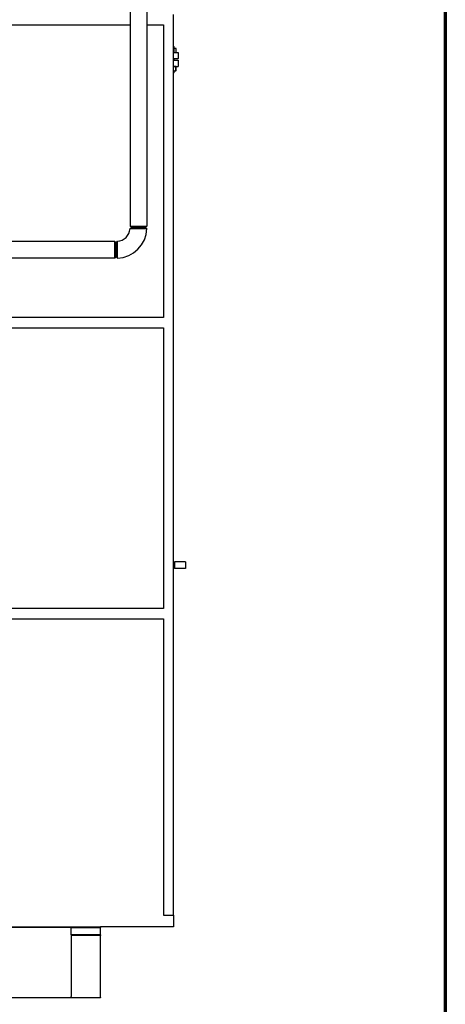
# Model space of a CAD drawing. Header units: inches. Extents: x 18 to 846, y -67 to 561.
# Tile 561 of 656: x 773 to 846, y 88 to 256. Entities that reach past the tile are written whole.
import ezdxf

# ---------------------------------------------------------------- set-up
doc = ezdxf.new("R2010")
doc.units = ezdxf.units.IN
doc.header["$LTSCALE"] = 24
doc.header["$MEASUREMENT"] = 0
doc.layers.add('Border (ANSI)', color=7, linetype='Continuous', lineweight=70)
doc.layers.add('Visible (ANSI)', color=7, linetype='Continuous', lineweight=30)

# ---------------------------------------------------------------- blocks, each defined once
blk = doc.blocks.new('Borders SUPERIOR BORDER')
at = {"layer": 'Border (ANSI)'}
blk.add_line((35.25, 23.375), (35.25, 0.625), dxfattribs=at)

msp = doc.modelspace()

# ---------------------------------------------------------------- linework, layer by layer
at = {"layer": 'Visible (ANSI)'}
for p, q in [((792.1433, 279.64899), (792.1433, 220.74924)), ((795.0183, 279.64899), (795.0183, 220.74924)), ((799.5808, 103.05236), (799.5808, 256.91786)), ((765.8308, 255.16786), (792.1433, 255.16786)), ((795.0183, 255.16786), (797.8308, 255.16786)), ((797.8308, 255.16786), (797.8308, 205.16786)), ((799.5808, 251.48286), (799.63061, 251.48286)), ((799.69311, 251.42036), (799.5808, 251.42036)), ((799.85848, 251.14686), (799.5808, 251.14686)), ((799.63061, 251.48286), (799.69311, 251.42036)), ((799.67717, 250.45795), (799.67717, 251.10178)), ((799.69311, 251.14686), (799.69311, 251.42036)), ((799.94311, 251.14686), (799.85848, 251.14686)), ((799.94311, 251.14686), (800.03861, 251.10233)), ((800.03979, 250.45795), (800.03979, 251.10178)), ((799.5808, 250.41286), (800.35382, 250.41286)), ((800.38507, 250.38161), (799.5808, 250.38161)), ((799.5808, 249.38411), (800.38507, 249.38411)), ((800.35382, 249.35286), (799.5808, 249.35286)), ((799.5808, 249.10786), (800.38507, 249.10786)), ((799.69311, 249.10786), (799.69311, 249.35286)), ((799.94311, 250.41286), (800.03861, 250.4574)), ((800.35382, 250.41286), (800.38507, 250.38161)), ((800.35382, 249.35286), (800.38507, 249.38411)), ((800.38507, 250.38161), (800.38507, 249.38411)), ((800.38507, 249.10786), (800.38507, 248.04786)), ((799.5808, 248.04786), (800.38507, 248.04786)), ((799.94311, 248.04786), (799.96515, 248.03758)), ((799.94311, 247.35895), (799.94311, 248.00278)), ((799.94311, 247.31386), (799.96515, 247.32415)), ((800.0152, 247.35895), (800.0152, 248.00278)), ((799.5808, 247.31386), (799.63061, 247.31386)), ((799.5808, 247.04536), (799.69311, 247.04536)), ((799.63061, 246.98286), (799.5808, 246.98286)), ((799.63061, 247.31386), (799.94311, 247.31386)), ((799.63061, 246.98286), (799.69311, 247.04536)), ((799.69311, 247.04536), (799.69311, 247.31386)), ((792.13642, 220.33804), (792.3283, 220.48036)), ((792.1433, 220.74924), (795.0183, 220.74924)), ((792.3308, 220.60536), (792.1433, 220.74924)), ((794.8332, 220.48036), (792.3283, 220.48036)), ((794.8308, 220.60536), (792.3308, 220.60536)), ((794.8308, 220.60536), (795.0183, 220.74924)), ((794.8333, 220.48036), (795.01885, 220.33799)), ((789.56193, 218.16786), (769.73468, 218.16786)), ((789.56193, 215.29286), (789.56193, 218.16786)), ((789.7058, 217.98036), (789.56193, 218.16786)), ((789.7058, 217.98036), (789.7058, 215.48036)), ((789.8308, 217.98286), (789.97313, 218.17475)), ((789.8308, 217.98286), (789.8308, 215.47797)), ((789.7058, 215.48036), (789.56193, 215.29286)), ((789.97318, 215.29232), (789.8308, 215.47786)), ((789.56193, 215.29286), (769.73468, 215.29286)), ((797.8308, 205.16786), (768.0008, 205.16786)), ((768.0008, 203.41786), (797.8308, 203.41786)), ((797.8308, 203.41786), (797.8308, 155.41786)), ((799.5808, 163.2384), (799.69907, 163.2384)), ((799.69907, 162.3984), (799.69907, 163.2384)), ((799.76157, 163.23676), (799.69907, 163.2384)), ((799.76157, 163.3784), (799.76157, 162.2584)), ((801.64157, 163.3784), (799.76157, 163.3784)), ((801.64157, 163.3784), (801.64157, 162.2584)), ((799.5808, 162.3984), (799.69907, 162.3984)), ((799.76157, 162.40003), (799.69907, 162.3984)), ((801.64157, 162.2584), (799.76157, 162.2584)), ((797.8308, 155.41786), (768.9208, 155.41786)), ((768.9208, 153.66786), (797.8308, 153.66786)), ((797.8308, 153.66786), (797.8308, 103.05236)), ((797.8308, 103.05236), (799.5808, 103.05236)), ((799.5808, 103.05236), (799.5808, 101.05236)), ((768.9208, 101.05236), (787.0808, 101.05236)), ((787.0808, 101.05236), (787.0808, 100.91786)), ((799.5808, 101.05236), (787.0808, 101.05236)), ((782.0808, 100.91786), (768.9208, 100.91786)), ((782.0808, 100.91786), (768.9208, 100.91786)), ((782.0808, 100.91786), (787.0808, 100.91786)), ((782.0808, 99.66786), (782.0808, 100.91786)), ((782.0808, 99.66786), (782.0808, 99.53005)), ((787.0808, 99.66786), (782.0808, 99.66786)), ((782.0808, 99.53005), (782.0808, 89.12946)), ((787.0808, 99.53005), (782.0808, 99.53005)), ((787.0808, 99.66786), (787.0808, 100.91786)), ((787.0808, 99.66786), (787.0808, 99.53005)), ((787.0808, 88.95616), (787.0808, 99.53005)), ((782.0808, 88.91786), (771.4208, 88.91786)), ((782.0808, 88.91786), (782.0808, 89.10528)), ((782.0808, 88.95616), (787.0808, 88.95616)), ((787.0808, 88.91786), (782.0808, 88.91786)), ((787.0808, 88.95616), (787.0808, 88.91786))]:
    msp.add_line(p, q, dxfattribs=at)
for centre, radius, start, end in [((789.8308, 220.48036), 2.31, 273.5322723, 356.4677277), ((789.8308, 220.48036), 5.19, 271.5719678, 358.4280322), ((782.2558, 89.10528), 0.175, 172.0602785, 180)]:
    msp.add_arc(centre, radius, start, end, dxfattribs=at)
for points, weights in [([(799.67717, 251.10178), (799.62751, 251.11336), (799.5808, 251.12184)], [1, 1.00948017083, 1.01422452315]), ([(799.85848, 251.14686), (799.77433, 251.14686), (799.67717, 251.10178)], [1, 1.0379548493, 1]), ([(800.03979, 251.10178), (799.94263, 251.14686), (799.85848, 251.14686)], [1, 1.0379548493, 1]), ([(800.03861, 251.10233), (800.0392, 251.10205), (800.03979, 251.10178)], [1.0004459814, 1.00022431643, 1]), ([(799.5808, 250.43789), (799.62751, 250.44637), (799.67717, 250.45795)], [1.01422452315, 1.00948017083, 1]), ([(799.67717, 250.45795), (799.77433, 250.41286), (799.85848, 250.41286)], [1, 1.0379548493, 1]), ([(799.85848, 250.41286), (799.94263, 250.41286), (800.03979, 250.45795)], [1, 1.0379548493, 1]), ([(800.03979, 250.45795), (800.0392, 250.45767), (800.03861, 250.4574)], [1, 1.00022431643, 1.0004459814]), ([(799.63061, 248.04786), (799.60576, 248.04786), (799.5808, 248.04663)], [1, 1.00630457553, 1.01051467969]), ([(799.94311, 248.00278), (799.77564, 248.04786), (799.63061, 248.04786)], [1, 1.0379548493, 1]), ([(799.63061, 247.31386), (799.77564, 247.31386), (799.94311, 247.35895)], [1, 1.0379548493, 1]), ([(799.94311, 248.04786), (799.94311, 248.04786), (799.94311, 248.00278)], [1, 1.0379548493, 1]), ([(800.0152, 248.00278), (799.97672, 248.03744), (799.94311, 248.04535)], [1, 1.02892942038, 1.01375847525]), ([(799.94311, 247.31638), (799.97672, 247.32428), (800.0152, 247.35895)], [1.01375847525, 1.02892942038, 1]), ([(799.94311, 247.35895), (799.94311, 247.31386), (799.94311, 247.31386)], [1, 1.0379548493, 1]), ([(799.5808, 247.3151), (799.60576, 247.31386), (799.63061, 247.31386)], [1.01051467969, 1.00630457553, 1])]:
    msp.add_rational_spline(points, weights, degree=2, dxfattribs=at)
for points, knots in [([(792.13642, 220.33804), (792.13642, 220.33804), (792.15814, 220.33804), (792.25746, 220.33803), (792.3517, 220.33802), (792.59852, 220.338), (792.75039, 220.33799), (793.10327, 220.33798), (793.30723, 220.33798), (793.71793, 220.33798), (793.92442, 220.33798), (794.31179, 220.33798), (794.49114, 220.33798), (794.77938, 220.33799), (794.88833, 220.33799), (794.99624, 220.33799), (795.01865, 220.33799), (795.01874, 220.33799)], [-3.141592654, -3.141592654, -3.141592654, -3.141592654, -2.843069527, -2.843069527, -2.443152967, -2.443152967, -2.047304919, -2.047304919, -1.617730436, -1.617730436, -1.190890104, -1.190890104, -0.747756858, -0.747756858, -0.306097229, -0.306097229, 0, 0, 0, 0]), ([(789.97318, 215.29243), (789.97318, 215.29252), (789.97318, 215.31493), (789.97318, 215.42284), (789.97318, 215.53179), (789.97319, 215.82003), (789.97319, 215.99938), (789.97319, 216.38675), (789.97319, 216.59324), (789.97319, 217.00394), (789.97319, 217.2079), (789.97318, 217.56078), (789.97317, 217.71265), (789.97315, 217.95947), (789.97314, 218.05371), (789.97313, 218.15303), (789.97313, 218.17475), (789.97313, 218.17475)], [0, 0, 0, 0, 0.306097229, 0.306097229, 0.747756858, 0.747756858, 1.190890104, 1.190890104, 1.617730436, 1.617730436, 2.047304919, 2.047304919, 2.443152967, 2.443152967, 2.843069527, 2.843069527, 3.141592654, 3.141592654, 3.141592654, 3.141592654])]:
    msp.add_open_spline(points, degree=3, knots=knots, dxfattribs=at)

# ---------------------------------------------------------------- block references
at = {"xscale": 24, "yscale": 24, "zscale": 24}
msp.add_blockref('Borders SUPERIOR BORDER', (0, 0), dxfattribs=at)

doc.saveas('drawing.dxf')
